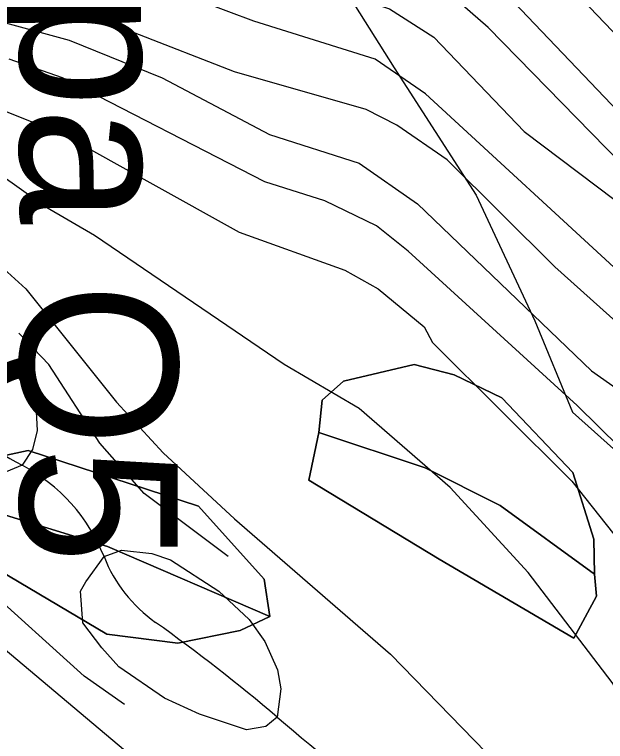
# Model space of a CAD drawing. Extents: x -510989 to -501240, y -1184665 to -1176098.
# Drawn here: x -503157.8 to -502970.2, y -1183537.7 to -1183306.9 of the extents above; entities that cross this region are included whole.
import ezdxf

# ---------------------------------------------------------------- set-up
doc = ezdxf.new("R2010")
doc.units = 0
for name, color, linetype in [('lesni_pozemek', 7, 'Continuous'), ('NAVRH_rozvodnice', 7, 'Continuous'), ('STAV_povodi', 7, 'Continuous'), ('STAV_USES', 7, 'Continuous'), ('STAV_zaplavove_uzemi', 7, 'Continuous'), ('vrstevnice_01', 7, 'Continuous'), ('vrstevnice_02', 7, 'Continuous'), ('vrstevnice_03', 7, 'Continuous')]:
    doc.layers.add(name, color=color, linetype=linetype)

msp = doc.modelspace()

# ---------------------------------------------------------------- linework, layer by layer
at = {"layer": 'lesni_pozemek'}
for points in [[(-503018.27, -1183421.32), (-503030.95, -1183417.99), (-503053.39, -1183423.31), (-503060.12, -1183429.27), (-503061.26, -1183439.56), (-503064.4, -1183454.7), (-503023.06, -1183479.85), (-502980.29, -1183504.91), (-502973.02, -1183491.59), (-502973.73, -1183484.58), (-502973.9, -1183473.42), (-502980.61, -1183452.24), (-503003.13, -1183428.61)], [(-503018.27, -1183421.32), (-503003.13, -1183428.61), (-502980.61, -1183452.24), (-502973.9, -1183473.42), (-502973.73, -1183484.58), (-503003.68, -1183462.74), (-503027.42, -1183450.8), (-503061.26, -1183439.56), (-503060.12, -1183429.27), (-503053.39, -1183423.31), (-503030.95, -1183417.99)], [(-503061.26, -1183439.56), (-503027.42, -1183450.8), (-503003.68, -1183462.74), (-502973.73, -1183484.58), (-502973.02, -1183491.59), (-502980.29, -1183504.91), (-503023.06, -1183479.85), (-503064.4, -1183454.7)], [(-503177.61, -1183450.53), (-503182.26, -1183457.92), (-503181.48, -1183461.17), (-503181.11, -1183463.3), (-503171.77, -1183478.02), (-503128.52, -1183503.62), (-503105.99, -1183506.54), (-503086.18, -1183502.49), (-503076.73, -1183498.05), (-503078.62, -1183486.18), (-503099.38, -1183462.95), (-503153.47, -1183445.31)], [(-503177.61, -1183450.53), (-503153.47, -1183445.31), (-503099.38, -1183462.95), (-503078.62, -1183486.18), (-503076.73, -1183498.05), (-503128.34, -1183475.81), (-503166.3, -1183464.13), (-503181.48, -1183461.17), (-503182.26, -1183457.92)], [(-503181.48, -1183461.17), (-503166.3, -1183464.13), (-503128.34, -1183475.81), (-503076.73, -1183498.05), (-503086.18, -1183502.49), (-503105.99, -1183506.54), (-503128.52, -1183503.62), (-503171.77, -1183478.02), (-503181.11, -1183463.3)]]:
    msp.add_lwpolyline(points, close=True, dxfattribs=at)
at = {"layer": 'NAVRH_rozvodnice'}
for centre, radius, start, end in [((-503104.07, -1183352.45), 110.23, 223.7526, 242.2457), ((-503181.46, -1183499.52), 55.95, 21.5101, 62.2457), ((-503086, -1183461.89), 46.66, 201.5101, 234.5264), ((-503448, -1183969.9), 577.14, 49.65952, 54.52638), ((-501987.6, -1182250.32), 1678.91, 229.65952, 233.33283)]:
    msp.add_arc(centre, radius, start, end, dxfattribs=at)
at = {"layer": 'STAV_povodi'}
for centre, radius, start, end in [((-503104.07, -1183352.45), 110.23, 223.7526, 242.2457), ((-503181.46, -1183499.52), 55.95, 21.5101, 62.2457), ((-503086, -1183461.89), 46.66, 201.5101, 234.5264), ((-503448, -1183969.9), 577.14, 49.65952, 54.52638), ((-501987.6, -1182250.32), 1678.91, 229.65952, 233.33283)]:
    msp.add_arc(centre, radius, start, end, dxfattribs=at)
at = {"layer": 'STAV_USES'}
for p, q in [((-503055.39, -1183295), (-503037.31, -1183323.74)), ((-503055.39, -1183295), (-503037.31, -1183323.74)), ((-503037.31, -1183323.74), (-503011.24, -1183364.19)), ((-503037.31, -1183323.74), (-503011.24, -1183364.19)), ((-503011.24, -1183364.19), (-502992.62, -1183404.1)), ((-503011.24, -1183364.19), (-502992.62, -1183404.1)), ((-502992.62, -1183404.1), (-502980.64, -1183433.11)), ((-502992.62, -1183404.1), (-502980.64, -1183433.11)), ((-502980.64, -1183433.11), (-502958.34, -1183453.17)), ((-502980.64, -1183433.11), (-502958.34, -1183453.17))]:
    msp.add_line(p, q, dxfattribs=at)
at = {"layer": 'STAV_zaplavove_uzemi'}
for points in [[(-502723.47, -1180576.88), (-502750.97, -1180610.73), (-502772.12, -1180647.75), (-502783.76, -1180692.17), (-502790.11, -1180735.54), (-502816.55, -1180769.39), (-502838.76, -1180789.49), (-502880.02, -1180813.82), (-502947.71, -1180825.45), (-502980.5, -1180833.91), (-503008.01, -1180838.14), (-503027.04, -1180827.57), (-503058.78, -1180840.26), (-503097.92, -1180865.65), (-503133.88, -1180877.28), (-503224.85, -1180888.92), (-503331.68, -1180909.01), (-503349.66, -1180914.3), (-503380.34, -1180944.98), (-503395.15, -1180996.81), (-503404.67, -1181054.99), (-503414.18, -1181088.83), (-503405.74, -1181137.71), (-503341.21, -1181192.71), (-503275.63, -1181213.86), (-503238.61, -1181228.67), (-503221.69, -1181245.6), (-503229.09, -1181273.1), (-503244.96, -1181310.12), (-503251.3, -1181333.39), (-503243.9, -1181363.01), (-503246.02, -1181393.68), (-503244.96, -1181433.88), (-503251.3, -1181477.25), (-503261.88, -1181518.5), (-503269.29, -1181530.14), (-503299, -1181579.21), (-503326.93, -1181610.62), (-503351.36, -1181638.55), (-503381.61, -1181666.47), (-503397.91, -1181682.76), (-503420.01, -1181721.16), (-503428.16, -1181736.28), (-503464.23, -1181735.12), (-503497.97, -1181758.39), (-503482.84, -1181800.28), (-503460.74, -1181841), (-503407.53, -1181883.86), (-503369.52, -1181914.83), (-503348.4, -1181945.81), (-503334.32, -1181976.78), (-503286.45, -1182017.61), (-503224.5, -1182073.92), (-503185.08, -1182121.79), (-503159.74, -1182180.92), (-503125.16, -1182269.48), (-503118.18, -1182319.52), (-503118.18, -1182384.67), (-503122.84, -1182470.78), (-503133.31, -1182562.7), (-503147.27, -1182666.25), (-503152.24, -1182800.82), (-503140.98, -1182878.25), (-503110, -1182947.24), (-503050.82, -1183014.1), (-502950.75, -1183132.78), (-502862.33, -1183242.16), (-502789.02, -1183301.5), (-502594.33, -1183372.67), (-502552.52, -1183394.35), (-502521.54, -1183433.06), (-502481.28, -1183546.12), (-502442.56, -1183663.81), (-502399.2, -1183755.19), (-502318.67, -1183838.81), (-502270.66, -1183889.92), (-502173.29, -1183977.22)], [(-502250.32, -1184002.61), (-502355.07, -1183875.41), (-502442.37, -1183790.61), (-502477.29, -1183700.82), (-502532.16, -1183578.61), (-502567.08, -1183448.91), (-502626.05, -1183402.34), (-502705.41, -1183380.59), (-502814.2, -1183349.87), (-502882.03, -1183297.39), (-502931.95, -1183237.24), (-503042.02, -1183107.97), (-503139.64, -1183018.94), (-503222.14, -1182957.59), (-503308.56, -1182839.96), (-503316.24, -1182784.92), (-503330.32, -1182756.77), (-503348.24, -1182719.65), (-503334.16, -1182651.82), (-503323.92, -1182595.5), (-503313.68, -1182526.39), (-503294.1, -1182480.5), (-503251.86, -1182396.03), (-503229.34, -1182314.37), (-503216.1, -1182227.15), (-503242.43, -1182174.5), (-503271.86, -1182129.59), (-503287.34, -1182081.58), (-503343.88, -1182028.1), (-503361.79, -1182008.91), (-503396.35, -1181952.59), (-503442.43, -1181933.39), (-503497.46, -1181888.6), (-503525.62, -1181860.44), (-503528.18, -1181837.4), (-503548.66, -1181767.01), (-503558.9, -1181729.89), (-503576.82, -1181682.53), (-503578.1, -1181621.1), (-503567.86, -1181572.46), (-503552.5, -1181536.63), (-503538.04, -1181458.36), (-503518.33, -1181411.9), (-503509.88, -1181341.51), (-503497.21, -1181207.63), (-503499.77, -1181097.56), (-503498.02, -1181031.35), (-503510.82, -1180970.85), (-503549.22, -1180952.23), (-503571.32, -1180940.6), (-503605.07, -1180937.11), (-503651.61, -1180939.44), (-503671.39, -1180917.33), (-503679.53, -1180892.89), (-503713.27, -1180871.95), (-503727.24, -1180859.15), (-503734.22, -1180833.55), (-503728.4, -1180799.81), (-503741.2, -1180770.72), (-503722.82, -1180725.17), (-503721.54, -1180703.41), (-503731.78, -1180697.01), (-503767.61, -1180699.57), (-503790.65, -1180697.01), (-503817.53, -1180697.01), (-503861.04, -1180686.77), (-503889.2, -1180675.25), (-503900.72, -1180668.85), (-503953.2, -1180679.09), (-503997.99, -1180697.01), (-504063.27, -1180722.61), (-504109.34, -1180749.49), (-504142.62, -1180776.36), (-504177.18, -1180796.84), (-504211.73, -1180817.32), (-504414.98, -1180961.5), (-504472.7, -1180998.11), (-504544.51, -1181068.5), (-504600.82, -1181143.12), (-504621.94, -1181196.62), (-504641.65, -1181267.01), (-504660.25, -1181350.62), (-504634.7, -1181398.32), (-504617.66, -1181447.72), (-504600.62, -1181492.01), (-504587, -1181548.23), (-504592.11, -1181628.29), (-504569.96, -1181682.81), (-504568.26, -1181664.07), (-504554.63, -1181621.48), (-504547.82, -1181597.63)], [(-502765.18, -1180820.83), (-502819.12, -1180854.68), (-502855.09, -1180856.79), (-502878.36, -1180851.5), (-502911.15, -1180848.33), (-502954.52, -1180870.54), (-502984.14, -1180869.48), (-503005.29, -1180861.02), (-503048.66, -1180872.66), (-503074.04, -1180895.93), (-503100.49, -1180910.74), (-503124.82, -1180934.01), (-503148.09, -1180961.51), (-503167.13, -1180991.13), (-503214.18, -1181039.04), (-503223.14, -1181058.24), (-503224.42, -1181086.39), (-503233.38, -1181129.91), (-503224.42, -1181152.95), (-503210.34, -1181174.71), (-503189.86, -1181187.51), (-503177.06, -1181216.94), (-503187.3, -1181265.58), (-503182.09, -1181326.92), (-503202.22, -1181367.18), (-503223.9, -1181396.6), (-503227, -1181422.93), (-503244.04, -1181475.59), (-503248.68, -1181509.66), (-503278.16, -1181558.16), (-503308.83, -1181601.52), (-503351.14, -1181645.95), (-503365.95, -1181659.7), (-503395.57, -1181685.09), (-503411.43, -1181722.11), (-503422.01, -1181739.03), (-503437.88, -1181747.49), (-503460.09, -1181743.26), (-503481.25, -1181748.55), (-503492.88, -1181761.25), (-503472.79, -1181803.56), (-503443.17, -1181840.58), (-503413.55, -1181857.5), (-503278.84, -1181941.97), (-503242.23, -1181977.17), (-503180.29, -1182027.85), (-503125.38, -1182098.25), (-503088.78, -1182167.23), (-503075.54, -1182217), (-503114.26, -1182162.8), (-503152.97, -1182091.56), (-503197.89, -1182048.2), (-503210.28, -1182032.71), (-503231.96, -1182021.87), (-503259.83, -1182017.22), (-503266.03, -1182021.87), (-503224.21, -1182048.2), (-503199.43, -1182076.07), (-503157.62, -1182114.79), (-503135.94, -1182159.7), (-503118.9, -1182207.71), (-503111.16, -1182251.07), (-503108.24, -1182409.43), (-503115.92, -1182478.55), (-503128.72, -1182603.98), (-503131.28, -1182696.13), (-503104.4, -1182780.6), (-503071.45, -1182869.91), (-503052.71, -1182886.94), (-502977.76, -1182944.86), (-502838.07, -1183047.07), (-502664.31, -1183174.84), (-502563.8, -1183270.24), (-502485.44, -1183353.71), (-502446.26, -1183432.07), (-502383.48, -1183571.46), (-502315.46, -1183658.04), (-502253.62, -1183724), (-502158.8, -1183808.51), (-502045.43, -1183923.94), (-501930, -1184016.7), (-501793.89, -1184089.91), (-501746.5, -1184127.32), (-501709.09, -1184197.15)], [(-502226.81, -1183999.33), (-502311.75, -1183908.57), (-502419.96, -1183792.22), (-502451.37, -1183739.86), (-502483.95, -1183647.94), (-502521.19, -1183547.88), (-502550.27, -1183461.78), (-502572.38, -1183429.2), (-502656.85, -1183386.44), (-502768.21, -1183357), (-502834.76, -1183325), (-502889.79, -1183272.53), (-502938.43, -1183213.65), (-503042.23, -1183094.94), (-503121.07, -1183000.61), (-503188.65, -1182909.1), (-503198.5, -1182830.26), (-503192.9, -1182654.04), (-503169.63, -1182457.41), (-503165.02, -1182331.94), (-503174.64, -1182244.43), (-503211.18, -1182165.58), (-503248.68, -1182104.04), (-503298.6, -1182058.14), (-503358.04, -1182010.06), (-503388.64, -1181959.36), (-503422.73, -1181920.9), (-503472.56, -1181875.44), (-503525.05, -1181800.26), (-503528.23, -1181753.72), (-503520.82, -1181644.77), (-503514.48, -1181592.94), (-503470.14, -1181471.68), (-503458.61, -1181430.33), (-503465.34, -1181377.45), (-503493.67, -1181297.01), (-503493.67, -1181272.57), (-503489.02, -1181233.01), (-503455.28, -1181146.91), (-503458.77, -1181102.69), (-503461.1, -1181050.33), (-503461.1, -1181016.59), (-503465.75, -1180995.65), (-503478.55, -1180979.36)]]:
    msp.add_spline(points, degree=3, dxfattribs=at)
at = {"layer": 'vrstevnice_01'}
for points in [[(-503213.91, -1183153), (-503144, -1183214), (-503125.09, -1183225), (-503099.5, -1183235), (-503059.69, -1183247), (-503031.81, -1183257), (-503015.59, -1183267), (-503008.81, -1183272), (-502977.59, -1183302), (-502939.41, -1183342), (-502863.59, -1183394), (-502732.31, -1183464), (-502692.5, -1183488), (-502680, -1183496), (-502657.31, -1183516), (-502639.31, -1183536), (-502609.81, -1183578), (-502600.5, -1183596), (-502583.41, -1183636), (-502555.31, -1183691)], [(-502610.91, -1183696), (-502615.91, -1183673), (-502623.19, -1183650), (-502629.81, -1183634), (-502638.19, -1183619), (-502657.81, -1183594), (-502672.81, -1183572), (-502703.5, -1183535), (-502743.91, -1183497), (-502759.81, -1183484), (-502784.5, -1183466), (-502872.19, -1183419), (-502890.81, -1183408), (-502927.69, -1183383), (-502964.59, -1183354), (-502965.31, -1183354), (-503007.5, -1183311), (-503022.19, -1183298), (-503033.5, -1183291), (-503059.69, -1183284), (-503102.5, -1183270), (-503164.41, -1183247)], [(-502680.19, -1183709), (-502686.41, -1183668), (-502697.31, -1183639), (-502703.69, -1183625), (-502713.81, -1183609), (-502724.81, -1183594), (-502730, -1183588), (-502736.09, -1183580), (-502755.81, -1183556), (-502783.09, -1183529), (-502830.5, -1183488), (-502868.59, -1183460), (-502895, -1183443), (-502936.19, -1183413), (-502958.09, -1183395), (-502962.31, -1183392), (-503027.31, -1183332), (-503043.31, -1183321), (-503081.81, -1183309), (-503121.5, -1183294), (-503127.5, -1183293), (-503130.09, -1183292), (-503160.81, -1183286)], [(-503184.5, -1183303), (-503140.5, -1183315), (-503111, -1183327), (-503076.91, -1183345), (-503048.41, -1183354), (-503029.91, -1183367), (-502974.69, -1183420), (-502966.09, -1183426), (-502923.09, -1183469), (-502852.41, -1183532), (-502819.09, -1183567), (-502800.41, -1183596), (-502785.31, -1183627), (-502770.81, -1183670), (-502768.31, -1183689)], [(-503169.59, -1183334), (-503142.31, -1183345), (-503086.5, -1183376), (-503052.91, -1183388), (-503042.41, -1183394), (-503027.81, -1183406), (-503025.09, -1183411), (-502980.91, -1183455), (-502963.5, -1183477), (-502940, -1183515), (-502923.31, -1183544)], [(-503173, -1183377), (-503154.19, -1183394), (-503125.5, -1183430), (-503110.59, -1183446), (-503088, -1183467), (-503038.5, -1183510), (-503000.5, -1183549), (-502987.31, -1183571), (-502985.41, -1183581), (-502985.19, -1183592), (-502995.19, -1183602), (-503009.69, -1183606), (-503020.91, -1183604), (-503041.19, -1183594), (-503107.31, -1183552), (-503121.19, -1183542), (-503183, -1183490)]]:
    msp.add_lwpolyline(points, dxfattribs=at)
at = {"layer": 'vrstevnice_02'}
msp.add_line((-503103, -1183527), (-503103, -1183527), dxfattribs=at)
for points in [[(-503170.09, -1183217), (-503157.31, -1183226), (-503127.69, -1183239), (-503079.41, -1183258), (-503020.41, -1183283), (-503012.5, -1183289), (-502957.31, -1183347), (-502924.91, -1183374), (-502898.31, -1183392), (-502857.69, -1183413), (-502775.81, -1183453), (-502764.5, -1183459), (-502747.5, -1183473), (-502733.41, -1183481), (-502693.41, -1183511), (-502678.81, -1183525), (-502656.69, -1183551), (-502637.69, -1183577), (-502624.09, -1183599), (-502611.31, -1183629), (-502605.91, -1183646), (-502578.5, -1183715)], [(-503168.81, -1183266), (-503137.81, -1183274), (-503084.41, -1183294), (-503044.69, -1183303), (-503038.81, -1183305), (-503024.69, -1183314), (-502996, -1183344), (-502961.5, -1183370), (-502957.5, -1183374), (-502921.91, -1183403), (-502880.19, -1183433), (-502842.69, -1183456), (-502833.41, -1183461), (-502794.19, -1183488), (-502754.09, -1183523), (-502724, -1183553), (-502696.31, -1183587), (-502663.19, -1183645), (-502657.59, -1183658), (-502650.5, -1183683)], [(-502720, -1183699), (-502723, -1183674), (-502728.91, -1183651), (-502737.19, -1183631), (-502749.09, -1183611), (-502783.59, -1183570), (-502809.69, -1183543), (-502835.09, -1183518), (-502881.81, -1183479), (-502932.5, -1183431), (-502962.81, -1183408), (-502986.31, -1183387), (-503020.5, -1183353), (-503036.41, -1183342), (-503046.19, -1183337), (-503088, -1183325), (-503152.09, -1183300), (-503169.41, -1183295)], [(-502848.41, -1183682), (-502839.81, -1183673), (-502834.09, -1183658), (-502833.41, -1183640), (-502836.91, -1183624), (-502844.81, -1183602), (-502850.69, -1183591), (-502869.5, -1183561), (-502908, -1183515), (-502936.91, -1183477), (-502958.91, -1183451), (-502979.19, -1183431), (-503032.81, -1183382), (-503042.91, -1183374), (-503059.31, -1183366), (-503078.41, -1183360), (-503142.59, -1183327), (-503159.5, -1183321)], [(-503159.5, -1183541), (-503127.31, -1183562), (-503113.91, -1183574), (-503047.59, -1183615), (-503023.31, -1183626), (-502996.69, -1183633), (-502983.09, -1183635), (-502969.09, -1183634), (-502953.5, -1183630), (-502947.31, -1183626), (-502942.31, -1183620), (-502937, -1183612), (-502934, -1183600), (-502935, -1183588), (-502939.81, -1183569), (-502950.81, -1183546), (-502968.09, -1183519), (-502994.81, -1183484), (-503019.5, -1183457), (-503048.41, -1183432), (-503072.19, -1183418), (-503132.41, -1183377), (-503147.91, -1183368), (-503170.41, -1183352)], [(-503292.4, -1183398), (-503273, -1183387), (-503253.59, -1183378), (-503236.19, -1183376), (-503220.81, -1183378), (-503207.69, -1183382), (-503194.19, -1183390), (-503176.81, -1183402), (-503161.69, -1183416), (-503151.19, -1183429), (-503150.59, -1183439), (-503152.09, -1183445), (-503155.41, -1183450), (-503165.09, -1183454), (-503180.31, -1183453), (-503201, -1183446), (-503210.81, -1183443), (-503234.5, -1183444), (-503248.91, -1183446), (-503265.59, -1183453), (-503284, -1183464), (-503298.88, -1183468.99)], [(-503093, -1183490), (-503083.31, -1183499), (-503078.31, -1183506), (-503074.31, -1183515), (-503073.31, -1183521), (-503074.41, -1183530), (-503078, -1183533), (-503084.19, -1183534), (-503099.09, -1183529), (-503110.19, -1183524), (-503124.69, -1183514), (-503130.09, -1183508), (-503136.19, -1183500), (-503136.91, -1183490), (-503135.19, -1183487), (-503129.41, -1183479), (-503123.81, -1183477), (-503114.19, -1183478), (-503108.31, -1183480), (-503093, -1183490)]]:
    msp.add_lwpolyline(points, dxfattribs=at)
at = {"layer": 'vrstevnice_03'}
for points in [[(-503090, -1183479), (-503116.69, -1183459), (-503130.69, -1183443), (-503146.91, -1183418), (-503156.5, -1183408)], [(-503122.91, -1183526), (-503135.69, -1183517), (-503167.91, -1183488), (-503189.81, -1183471), (-503211.69, -1183458), (-503215.19, -1183457)]]:
    msp.add_lwpolyline(points, dxfattribs=at)

# ---------------------------------------------------------------- texts
at = {"layer": 'STAV_zaplavove_uzemi'}
msp.add_text('Zátopa Q5', height=50, rotation=270, dxfattribs=at).set_placement((-503156.06, -1183165.36))

doc.saveas('drawing.dxf')
